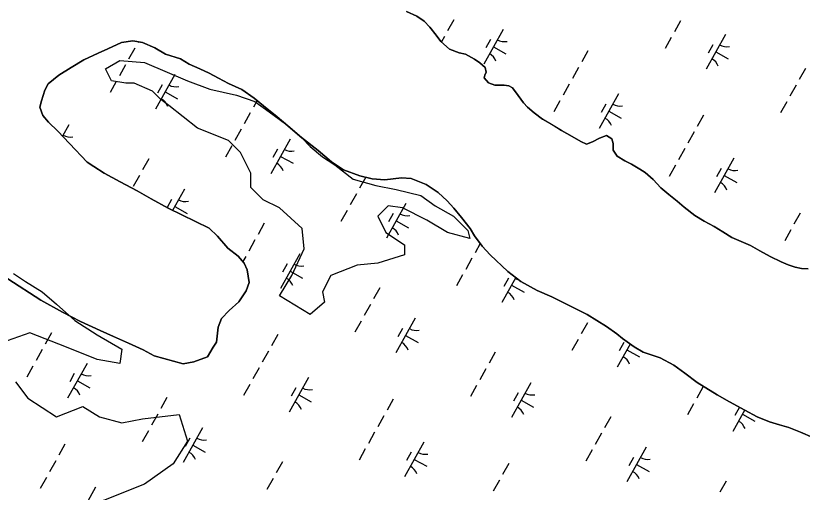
# Model space of a CAD drawing. Extents: x 3923531 to 3943530, y 207391 to 229799.
# Drawn here: x 3937836 to 3938825, y 218571 to 219171 of the extents above; entities that cross this region are included whole.
import ezdxf

# ---------------------------------------------------------------- set-up
doc = ezdxf.new("R2010")
doc.units = 0
for name, color, linetype in [('V-SITE-VEGE', 7, 'Continuous'), ('V-TOPO-SHOR', 7, 'Continuous'), ('V-WETL-SWMP', 7, 'Continuous')]:
    doc.layers.add(name, color=color, linetype=linetype)

msp = doc.modelspace()

# ---------------------------------------------------------------- linework, layer by layer
at = {"layer": 'V-SITE-VEGE'}
msp.add_lwpolyline([(3938064.65, 219029.26), (3938028.6, 219057.6), (3938018.3, 219065.33), (3938008, 219075.64), (3937984.83, 219085.94), (3937974.53, 219085.94), (3937956.5, 219088.52), (3937948.78, 219103.98), (3937966.81, 219114.28), (3937997.7, 219111.71), (3938051.77, 219088.52), (3938080.1, 219078.21), (3938113.57, 219070.49), (3938136.75, 219062.76), (3938154.77, 219049.87), (3938175.37, 219034.42), (3938195.97, 219016.38), (3938206.27, 219006.08), (3938221.71, 218993.2), (3938237.16, 218982.89), (3938260.34, 218964.86), (3938288.66, 218957.13), (3938314.41, 218951.98), (3938345.31, 218944.25), (3938363.33, 218931.36), (3938386.5, 218918.48), (3938404.53, 218900.45), (3938407.11, 218890.14), (3938378.78, 218897.87), (3938353.03, 218913.33), (3938322.14, 218928.79), (3938304.11, 218931.36), (3938291.24, 218918.48), (3938301.54, 218897.87), (3938324.71, 218882.41), (3938324.71, 218869.53), (3938291.24, 218859.23), (3938265.48, 218856.65), (3938232.01, 218843.77), (3938221.71, 218823.16), (3938224.29, 218810.28), (3938206.27, 218794.82), (3938167.64, 218818.01), (3938183.09, 218843.77), (3938198.54, 218877.26), (3938195.97, 218903.02), (3938167.64, 218928.79), (3938147.04, 218939.09), (3938131.6, 218954.55), (3938131.6, 218972.58), (3938118.72, 218998.35), (3938103.27, 219013.8)], close=True, dxfattribs=at)
for points in [[(3937832.91, 218846.35), (3937848.36, 218836.04), (3937868.96, 218823.16), (3937886.98, 218807.7), (3937910.16, 218787.09), (3937938.48, 218769.06), (3937969.38, 218751.02), (3937966.81, 218732.99), (3937938.48, 218738.14), (3937899.86, 218753.6), (3937853.51, 218771.64), (3937825.19, 218761.33)], [(3937835.49, 218709.8), (3937850.94, 218689.19), (3937886.98, 218666.01), (3937920.46, 218678.89), (3937941.06, 218666.01), (3937969.38, 218658.28), (3937995.13, 218663.43), (3938041.47, 218668.58), (3938051.77, 218635.09), (3938033.75, 218606.75), (3937997.7, 218580.99), (3937946.21, 218560.38), (3937915.31, 218537.19), (3937876.68, 218511.43), (3937827.76, 218493.39)]]:
    msp.add_lwpolyline(points, dxfattribs=at)
at = {"layer": 'V-TOPO-SHOR'}
for points in [[(3938832.58, 218851.94), (3938824.21, 218852.62), (3938816.06, 218854.3), (3938807.51, 218856.98), (3938798.58, 218861.06), (3938784.9, 218867.78), (3938771.81, 218874.9), (3938760.12, 218881.59), (3938748.41, 218886.5), (3938736.5, 218891.61), (3938725.21, 218898.5), (3938714.12, 218905.4), (3938701.82, 218912.1), (3938690.14, 218919.2), (3938676.69, 218929.51), (3938667.6, 218937.18), (3938657.31, 218945.46), (3938647.24, 218954.13), (3938637.38, 218964.4), (3938627.3, 218973.48), (3938620.96, 218977.53), (3938610.46, 218983.62), (3938602.13, 218987.89), (3938592.23, 218993.77), (3938587.12, 219001.6), (3938587.21, 219009.98), (3938585.48, 219015.57), (3938578.74, 219020.03), (3938569.94, 219016.73), (3938561.31, 219011.84), (3938553.51, 219008.93), (3938546.56, 219012.19), (3938535.67, 219018.48), (3938522.39, 219026), (3938511.69, 219032.68), (3938498.22, 219040.4), (3938487.93, 219048.28), (3938479.44, 219055.75), (3938474.31, 219061.18), (3938467.62, 219070.22), (3938460.55, 219080.06), (3938455.99, 219082.3), (3938450.22, 219083.36), (3938438.45, 219083.28), (3938430.51, 219085.96), (3938425.19, 219092.39), (3938426.02, 219095.77), (3938427.66, 219099.54), (3938426.12, 219105.54), (3938419.6, 219111.19), (3938412.88, 219116.04), (3938401.58, 219122.34), (3938393.42, 219124.02), (3938381.31, 219128.41), (3938370.4, 219138.25), (3938364.82, 219146.17), (3938356.71, 219156.26), (3938349.38, 219163.91), (3938340.19, 219169.9), (3938327.14, 219176.14)], [(3938838.56, 218639.96), (3938822.88, 218646.5), (3938807.99, 218652.44), (3938796.46, 218655.95), (3938783.74, 218659.67), (3938768.45, 218665.8), (3938752.99, 218674.34), (3938733.37, 218684.91), (3938718.11, 218693.64), (3938692.75, 218709.05), (3938677.52, 218720.97), (3938663.47, 218730.68), (3938646.42, 218740.03), (3938624.77, 218747.03), (3938613.47, 218753.73), (3938598.83, 218764.25), (3938591.71, 218770.1), (3938578.85, 218779.4), (3938554.49, 218794.61), (3938531.09, 218806.41), (3938510.06, 218816.8), (3938491.81, 218824.76), (3938470.99, 218836.34), (3938454.98, 218848.86), (3938432.67, 218869.83), (3938422.61, 218880.7), (3938412.98, 218893.75), (3938407.29, 218902.98), (3938396.67, 218916.65), (3938387.03, 218928.51), (3938378.55, 218937.77), (3938367.09, 218948.05), (3938352.05, 218958.38), (3938333.39, 218965.74), (3938321.04, 218966.67), (3938299.88, 218963.9), (3938284.34, 218965.46), (3938268.64, 218969.21), (3938247.98, 218976.6), (3938233.13, 218986.92), (3938216.13, 219001.05), (3938195.37, 219017.21), (3938180.55, 219030.12), (3938162.37, 219045.46), (3938147.54, 219057.18), (3938135.68, 219066.87), (3938120.04, 219077.8), (3938103.58, 219085.34), (3938091.08, 219091.85), (3938079.19, 219098.15), (3938067.49, 219103.86), (3938053.99, 219109.78), (3938043.29, 219116.27), (3938024.42, 219122.44), (3938010.95, 219130.16), (3937995.47, 219137.1), (3937983.13, 219139.22), (3937968.75, 219136.77), (3937951.52, 219128.78), (3937939.51, 219123.52), (3937921.48, 219114.94), (3937905.63, 219105.53), (3937890.18, 219095.73), (3937876.51, 219085.1), (3937872.44, 219076.97), (3937868.12, 219063.46), (3937866.04, 219055.71), (3937870.12, 219044.9), (3937877.21, 219036.85), (3937889.05, 219025.17), (3937903.64, 219009.67), (3937925.93, 218986.51), (3937934.05, 218981.04), (3937946.91, 218972.54), (3937967.14, 218961.76), (3937988.55, 218950.18), (3938006.19, 218940.23), (3938027.79, 218928.24), (3938078.96, 218903.19), (3938089.83, 218893.31), (3938102.63, 218878.03), (3938115.68, 218867.93), (3938123.36, 218859.07), (3938126.87, 218850.86), (3938129.29, 218835.09), (3938125.6, 218824.56), (3938116.68, 218810.7), (3938104.41, 218799.86), (3938094.53, 218789.4), (3938090.43, 218778.68), (3938088.25, 218759.76), (3938084.39, 218753.42), (3938076.89, 218741.54), (3938059.88, 218734.94), (3938046.5, 218732.68), (3938009.92, 218742.43)], [(3938009.92, 218742.43), (3937996.25, 218750.35), (3937977.59, 218758.52), (3937958.94, 218767.08), (3937942.08, 218774.43), (3937917.27, 218785.65), (3937894.87, 218797.65), (3937867.31, 218812.48), (3937825.93, 218839.63)]]:
    msp.add_lwpolyline(points, dxfattribs=at)
at = {"layer": 'V-WETL-SWMP'}
for p, q in [((3938327.14, 219176.14), (3938340.19, 219169.9)), ((3938340.19, 219169.9), (3938349.38, 219163.91)), ((3938349.38, 219163.91), (3938356.71, 219156.26)), ((3938386.82, 219165.63), (3938379.02, 219151.66)), ((3938672.02, 219164.37), (3938664.21, 219150.41)), ((3938356.71, 219156.26), (3938364.82, 219146.16)), ((3938448.78, 219153.44), (3938424.39, 219109.79)), ((3938364.82, 219146.16), (3938370.4, 219138.25)), ((3938375.12, 219144.67), (3938371.15, 219137.58)), ((3938660.31, 219143.42), (3938652.51, 219129.45)), ((3938728.4, 219146.96), (3938704.01, 219103.31)), ((3937951.52, 219128.78), (3937968.75, 219136.77)), ((3937968.75, 219136.77), (3937983.13, 219139.22)), ((3937983.13, 219139.22), (3937995.47, 219137.1)), ((3937990.31, 219137.98), (3937989.61, 219136.73)), ((3937995.47, 219137.1), (3938010.95, 219130.16)), ((3938370.4, 219138.25), (3938381.31, 219128.41)), ((3938432.78, 219140.61), (3938426.93, 219130.14)), ((3938712.4, 219134.14), (3938706.54, 219123.66)), ((3937921.48, 219114.94), (3937939.51, 219123.52)), ((3937939.51, 219123.52), (3937951.52, 219128.78)), ((3937985.71, 219129.74), (3937977.9, 219115.77)), ((3938010.95, 219130.16), (3938024.42, 219122.44)), ((3938381.31, 219128.41), (3938393.42, 219124.02)), ((3938393.42, 219124.02), (3938401.58, 219122.34)), ((3938436.59, 219131.61), (3938452.3, 219122.83)), ((3938555.44, 219126.41), (3938547.64, 219112.44)), ((3938716.21, 219125.14), (3938731.92, 219116.36)), ((3937905.63, 219105.53), (3937921.48, 219114.94)), ((3938024.42, 219122.44), (3938043.29, 219116.27)), ((3938043.29, 219116.27), (3938053.99, 219109.78)), ((3938401.58, 219122.34), (3938412.88, 219116.04)), ((3938412.88, 219116.04), (3938419.6, 219111.19)), ((3937890.18, 219095.73), (3937905.63, 219105.53)), ((3937974, 219108.79), (3937966.2, 219094.82)), ((3938053.99, 219109.78), (3938067.49, 219103.86)), ((3938067.49, 219103.86), (3938079.19, 219098.15)), ((3938419.6, 219111.19), (3938426.12, 219105.54)), ((3938426.12, 219105.54), (3938427.66, 219099.54)), ((3938543.74, 219105.45), (3938535.94, 219091.49)), ((3938828.93, 219104.2), (3938821.13, 219090.23)), ((3937876.52, 219085.1), (3937890.18, 219095.73)), ((3938035.96, 219096.6), (3938011.57, 219052.95)), ((3938079.19, 219098.15), (3938091.09, 219091.85)), ((3938426.02, 219095.77), (3938425.19, 219092.39)), ((3938427.66, 219099.54), (3938426.02, 219095.77)), ((3937872.44, 219076.97), (3937876.52, 219085.1)), ((3937962.3, 219087.84), (3937954.49, 219073.87)), ((3938019.96, 219083.78), (3938014.11, 219073.3)), ((3938091.09, 219091.85), (3938103.58, 219085.34)), ((3938103.58, 219085.34), (3938120.04, 219077.8)), ((3938425.19, 219092.39), (3938430.51, 219085.96)), ((3938430.51, 219085.96), (3938438.45, 219083.28)), ((3938532.03, 219084.5), (3938524.23, 219070.53)), ((3937868.12, 219063.46), (3937872.44, 219076.97)), ((3938023.77, 219074.78), (3938039.48, 219066)), ((3938120.04, 219077.8), (3938135.68, 219066.87)), ((3938438.45, 219083.28), (3938450.22, 219083.36)), ((3938450.22, 219083.36), (3938455.99, 219082.3)), ((3938455.99, 219082.3), (3938460.55, 219080.06)), ((3938460.55, 219080.06), (3938467.62, 219070.22)), ((3938817.23, 219083.25), (3938809.43, 219069.28)), ((3938139.41, 219063.82), (3938134.82, 219055.6)), ((3938135.68, 219066.87), (3938147.54, 219057.18)), ((3938467.62, 219070.22), (3938474.31, 219061.18)), ((3938593.99, 219072.31), (3938569.61, 219028.66)), ((3937866.04, 219055.71), (3937868.12, 219063.46)), ((3937870.12, 219044.9), (3937866.04, 219055.71)), ((3938147.54, 219057.18), (3938162.37, 219045.46)), ((3938474.31, 219061.18), (3938479.44, 219055.75)), ((3938479.44, 219055.75), (3938487.93, 219048.28)), ((3938520.33, 219063.55), (3938512.53, 219049.58)), ((3938577.99, 219059.49), (3938572.14, 219049.01)), ((3938805.52, 219062.3), (3938797.72, 219048.33)), ((3937877.21, 219036.85), (3937870.12, 219044.9)), ((3938130.92, 219048.62), (3938123.12, 219034.65)), ((3938162.37, 219045.46), (3938180.55, 219030.12)), ((3938487.93, 219048.28), (3938498.21, 219040.4)), ((3938581.8, 219050.49), (3938597.51, 219041.71)), ((3938700.66, 219045.28), (3938692.85, 219031.31)), ((3937889.05, 219025.17), (3937877.21, 219036.85)), ((3938498.21, 219040.4), (3938511.69, 219032.69)), ((3937903.64, 219009.67), (3937889.05, 219025.17)), ((3937902.76, 219033.29), (3937894.81, 219019.05)), ((3938119.21, 219027.67), (3938111.41, 219013.7)), ((3938180.55, 219030.12), (3938195.37, 219017.21)), ((3938511.69, 219032.69), (3938522.39, 219026)), ((3938522.39, 219026), (3938535.67, 219018.48)), ((3938688.95, 219024.33), (3938681.15, 219010.36)), ((3938181.17, 219015.48), (3938156.79, 218971.83)), ((3938195.37, 219017.21), (3938216.14, 219001.05)), ((3938535.67, 219018.48), (3938546.56, 219012.19)), ((3938561.31, 219011.84), (3938569.94, 219016.73)), ((3938569.94, 219016.73), (3938578.74, 219020.03)), ((3938578.74, 219020.03), (3938585.48, 219015.58)), ((3938585.48, 219015.58), (3938587.21, 219009.98)), ((3937925.93, 218986.51), (3937903.64, 219009.67)), ((3938107.51, 219006.71), (3938099.71, 218992.75)), ((3938546.56, 219012.19), (3938553.51, 219008.93)), ((3938553.51, 219008.93), (3938561.31, 219011.84)), ((3938587.21, 219009.98), (3938587.12, 219001.6)), ((3938165.17, 219002.65), (3938159.32, 218992.18)), ((3938216.14, 219001.05), (3938233.13, 218986.92)), ((3938587.12, 219001.6), (3938592.23, 218993.77)), ((3938677.25, 219003.38), (3938669.44, 218989.41)), ((3937934.05, 218981.04), (3937925.93, 218986.51)), ((3938003.29, 218990.53), (3937995.49, 218976.56)), ((3938168.98, 218993.65), (3938184.7, 218984.87)), ((3938233.13, 218986.92), (3938247.98, 218976.6)), ((3938592.23, 218993.77), (3938602.13, 218987.89)), ((3938602.13, 218987.89), (3938610.46, 218983.62)), ((3938739.21, 218991.19), (3938714.82, 218947.54)), ((3937946.92, 218972.54), (3937934.05, 218981.04)), ((3938247.98, 218976.6), (3938268.63, 218969.21)), ((3938610.46, 218983.62), (3938620.96, 218977.53)), ((3938620.96, 218977.53), (3938627.3, 218973.48)), ((3938665.54, 218982.43), (3938657.74, 218968.46)), ((3938723.21, 218978.36), (3938717.35, 218967.89)), ((3937967.14, 218961.76), (3937946.92, 218972.54)), ((3937991.59, 218969.58), (3937983.79, 218955.61)), ((3938276.09, 218967.43), (3938268.33, 218953.53)), ((3938268.63, 218969.21), (3938284.34, 218965.46)), ((3938284.34, 218965.46), (3938299.88, 218963.9)), ((3938299.88, 218963.9), (3938321.04, 218966.67)), ((3938321.04, 218966.67), (3938333.39, 218965.74)), ((3938333.39, 218965.74), (3938352.05, 218958.38)), ((3938627.3, 218973.48), (3938637.38, 218964.4)), ((3938727.01, 218969.36), (3938742.73, 218960.59)), ((3937988.55, 218950.18), (3937967.14, 218961.76)), ((3938352.05, 218958.38), (3938367.09, 218948.05)), ((3938637.38, 218964.4), (3938647.24, 218954.13)), ((3938006.19, 218940.23), (3937988.55, 218950.18)), ((3938047.97, 218952.16), (3938033.14, 218925.62)), ((3938264.43, 218946.54), (3938256.62, 218932.57)), ((3938367.09, 218948.05), (3938378.55, 218937.77)), ((3938647.24, 218954.13), (3938657.31, 218945.46)), ((3938657.31, 218945.46), (3938667.6, 218937.18)), ((3938027.79, 218928.24), (3938006.19, 218940.23)), ((3938031.97, 218939.34), (3938026.25, 218929.1)), ((3938378.55, 218937.77), (3938387.02, 218928.51)), ((3938667.6, 218937.18), (3938676.69, 218929.51)), ((3938078.96, 218903.19), (3938027.79, 218928.24)), ((3938035.78, 218930.34), (3938051.49, 218921.56)), ((3938252.72, 218925.59), (3938244.92, 218911.62)), ((3938326.39, 218934.35), (3938302, 218890.7)), ((3938387.02, 218928.51), (3938396.67, 218916.65)), ((3938676.69, 218929.51), (3938690.14, 218919.2)), ((3938310.39, 218921.53), (3938304.53, 218911.05)), ((3938396.67, 218916.65), (3938407.29, 218902.98)), ((3938690.14, 218919.2), (3938701.82, 218912.1)), ((3938822.46, 218922.25), (3938814.66, 218908.28)), ((3938148.51, 218909.41), (3938140.71, 218895.44)), ((3938314.19, 218912.53), (3938329.91, 218903.75)), ((3938701.82, 218912.1), (3938714.12, 218905.4)), ((3938089.83, 218893.31), (3938078.96, 218903.19)), ((3938407.29, 218902.98), (3938412.98, 218893.75)), ((3938714.12, 218905.4), (3938725.21, 218898.5)), ((3938725.21, 218898.5), (3938736.5, 218891.61)), ((3938810.76, 218901.3), (3938802.95, 218887.33)), ((3938102.63, 218878.03), (3938089.83, 218893.31)), ((3938136.8, 218888.45), (3938129, 218874.49)), ((3938412.98, 218893.75), (3938422.61, 218880.7)), ((3938736.5, 218891.61), (3938748.41, 218886.5)), ((3938748.41, 218886.5), (3938760.12, 218881.59)), ((3938115.68, 218867.93), (3938102.63, 218878.03)), ((3938420.09, 218884.12), (3938413.54, 218872.4)), ((3938422.61, 218880.7), (3938432.67, 218869.83)), ((3938760.12, 218881.59), (3938771.81, 218874.9)), ((3938123.36, 218859.07), (3938115.68, 218867.93)), ((3938125.1, 218867.5), (3938121.55, 218861.16)), ((3938193.19, 218871.04), (3938168.8, 218827.39)), ((3938432.67, 218869.83), (3938454.98, 218848.86)), ((3938771.81, 218874.9), (3938784.9, 218867.78)), ((3938784.9, 218867.78), (3938798.58, 218861.06)), ((3938126.87, 218850.86), (3938123.36, 218859.07)), ((3938177.18, 218858.22), (3938171.33, 218847.74)), ((3938409.64, 218865.42), (3938401.84, 218851.45)), ((3938798.58, 218861.06), (3938807.51, 218856.98)), ((3938807.51, 218856.98), (3938816.05, 218854.3)), ((3938129.29, 218835.09), (3938126.87, 218850.86)), ((3938180.99, 218849.21), (3938196.71, 218840.44)), ((3938454.98, 218848.86), (3938470.99, 218836.34)), ((3938816.05, 218854.3), (3938824.21, 218852.62)), ((3938824.21, 218852.62), (3938832.58, 218851.94)), ((3937825.93, 218839.63), (3937867.31, 218812.49)), ((3938397.94, 218844.46), (3938390.13, 218830.5)), ((3938464.85, 218841.14), (3938447.22, 218809.58)), ((3938455.6, 218840.4), (3938449.75, 218829.93)), ((3938470.99, 218836.34), (3938491.81, 218824.76)), ((3938125.6, 218824.56), (3938129.29, 218835.09)), ((3938293.72, 218828.28), (3938285.92, 218814.31)), ((3938459.41, 218831.4), (3938475.12, 218822.63)), ((3938116.68, 218810.7), (3938125.6, 218824.56)), ((3938491.81, 218824.76), (3938510.06, 218816.8)), ((3938510.06, 218816.8), (3938531.09, 218806.41)), ((3937867.31, 218812.49), (3937894.87, 218797.65)), ((3938104.41, 218799.86), (3938116.68, 218810.7)), ((3938282.02, 218807.33), (3938274.21, 218793.36)), ((3937894.87, 218797.65), (3937917.27, 218785.65)), ((3938094.53, 218789.4), (3938104.41, 218799.86)), ((3938531.09, 218806.41), (3938554.49, 218794.61)), ((3938090.44, 218778.68), (3938094.53, 218789.4)), ((3938338.4, 218789.92), (3938314.02, 218746.27)), ((3938554.49, 218794.61), (3938578.85, 218779.4)), ((3938559.03, 218791.77), (3938558.76, 218791.28)), ((3937917.27, 218785.65), (3937942.07, 218774.43)), ((3938088.25, 218759.76), (3938090.44, 218778.68)), ((3938270.31, 218786.38), (3938262.51, 218772.41)), ((3938322.4, 218777.09), (3938316.55, 218766.62)), ((3938554.86, 218784.29), (3938547.05, 218770.32)), ((3938578.85, 218779.4), (3938591.71, 218770.1)), ((3937880.9, 218771.45), (3937873.1, 218757.48)), ((3937942.07, 218774.43), (3937958.94, 218767.08)), ((3937958.94, 218767.08), (3937977.59, 218758.52)), ((3938165.45, 218769.36), (3938157.64, 218755.39)), ((3938326.21, 218768.09), (3938341.92, 218759.31)), ((3938591.71, 218770.1), (3938598.83, 218764.24)), ((3937977.59, 218758.52), (3937996.25, 218750.35)), ((3938084.39, 218753.42), (3938088.25, 218759.76)), ((3938543.15, 218763.34), (3938535.35, 218749.37)), ((3938608.53, 218757.28), (3938592.43, 218728.45)), ((3938600.81, 218759.28), (3938594.96, 218748.8)), ((3938598.83, 218764.24), (3938613.47, 218753.73)), ((3937869.2, 218750.49), (3937861.39, 218736.53)), ((3937996.25, 218750.35), (3938009.92, 218742.43)), ((3938076.89, 218741.54), (3938084.39, 218753.42)), ((3938153.74, 218748.41), (3938145.94, 218734.44)), ((3938604.62, 218750.28), (3938620.34, 218741.5)), ((3938613.47, 218753.73), (3938624.77, 218747.03)), ((3938009.92, 218742.43), (3938046.5, 218732.68)), ((3938059.88, 218734.94), (3938076.89, 218741.54)), ((3938438.94, 218747.16), (3938431.13, 218733.19)), ((3938624.77, 218747.03), (3938646.42, 218740.03)), ((3938646.42, 218740.03), (3938663.47, 218730.68)), ((3937857.49, 218729.54), (3937849.69, 218715.57)), ((3937925.58, 218733.08), (3937901.2, 218689.43)), ((3938046.5, 218732.68), (3938059.88, 218734.94)), ((3938142.04, 218727.46), (3938134.23, 218713.49)), ((3938663.47, 218730.68), (3938677.52, 218720.97)), ((3937909.58, 218720.26), (3937903.73, 218709.78)), ((3938427.23, 218726.21), (3938419.43, 218712.24)), ((3938677.52, 218720.97), (3938692.75, 218709.05)), ((3937913.39, 218711.25), (3937929.1, 218702.48)), ((3938203.99, 218715.27), (3938179.61, 218671.62)), ((3938483.61, 218708.79), (3938459.23, 218665.14)), ((3938692.75, 218709.05), (3938718.11, 218693.64)), ((3938130.33, 218706.5), (3938122.53, 218692.54)), ((3938187.99, 218702.44), (3938182.14, 218691.97)), ((3938415.53, 218705.25), (3938407.72, 218691.29)), ((3938700.07, 218703.17), (3938692.27, 218689.2)), ((3938026.12, 218690.32), (3938018.31, 218676.35)), ((3938191.8, 218693.44), (3938207.52, 218684.66)), ((3938310.66, 218688.24), (3938302.86, 218674.27)), ((3938467.61, 218695.97), (3938461.76, 218685.49)), ((3938718.11, 218693.64), (3938733.37, 218684.91)), ((3938471.42, 218686.97), (3938487.14, 218678.19)), ((3938688.36, 218682.22), (3938680.56, 218668.25)), ((3938733.37, 218684.91), (3938752.99, 218674.34)), ((3938746, 218678.1), (3938740.17, 218667.68)), ((3938014.41, 218669.37), (3938006.61, 218655.4)), ((3938752.79, 218674.45), (3938737.64, 218647.33)), ((3938749.84, 218669.16), (3938765.55, 218660.38)), ((3938752.99, 218674.34), (3938768.45, 218665.8)), ((3938298.95, 218667.28), (3938291.15, 218653.32)), ((3938584.15, 218666.03), (3938576.35, 218652.07)), ((3938768.45, 218665.8), (3938783.74, 218659.67)), ((3938783.74, 218659.67), (3938796.46, 218655.95)), ((3938002.71, 218648.42), (3937994.9, 218634.45)), ((3938070.79, 218651.96), (3938046.41, 218608.31)), ((3938796.46, 218655.95), (3938807.99, 218652.44)), ((3938807.99, 218652.44), (3938822.88, 218646.5)), ((3938054.79, 218639.13), (3938048.94, 218628.66)), ((3938287.25, 218646.33), (3938279.45, 218632.36)), ((3938572.44, 218645.08), (3938564.64, 218631.11)), ((3938822.88, 218646.5), (3938838.56, 218639.96)), ((3937897.84, 218631.4), (3937890.04, 218617.43)), ((3938058.6, 218630.13), (3938074.32, 218621.35)), ((3938349.21, 218634.14), (3938324.82, 218590.49)), ((3938275.54, 218625.38), (3938267.74, 218611.41)), ((3938333.21, 218621.32), (3938327.35, 218610.84)), ((3938560.74, 218624.13), (3938552.94, 218610.16)), ((3938628.83, 218627.67), (3938604.44, 218584.02)), ((3937886.13, 218610.45), (3937878.33, 218596.48)), ((3938171.33, 218609.2), (3938163.53, 218595.23)), ((3938337.02, 218612.32), (3938352.73, 218603.54)), ((3938612.83, 218614.84), (3938606.97, 218604.37)), ((3938455.87, 218607.11), (3938448.07, 218593.14)), ((3938616.64, 218605.84), (3938632.35, 218597.06)), ((3937874.43, 218589.5), (3937866.63, 218575.53)), ((3938159.62, 218588.25), (3938151.82, 218574.28)), ((3938444.17, 218586.16), (3938436.36, 218572.19)), ((3938729.36, 218584.91), (3938721.56, 218570.94)), ((3937936.39, 218577.31), (3937912, 218533.66))]:
    msp.add_line(p, q, dxfattribs=at)
for centre, start, end in [((3938450.27, 219155.61), 240.03808, 281.58174), ((3938729.88, 219149.13), 240.03808, 281.58174), ((3938423.32, 219107.38), 20.03808, 61.58174), ((3938702.94, 219100.91), 20.03808, 61.58174), ((3938037.45, 219098.77), 240.03808, 281.58174), ((3938010.5, 219050.55), 20.03808, 61.58174), ((3938595.48, 219074.49), 240.03808, 281.58174), ((3938568.54, 219026.26), 20.03808, 61.58174), ((3937904.25, 219035.46), 240.03808, 281.58174), ((3938182.66, 219017.65), 240.03808, 281.58174), ((3938155.72, 218969.42), 20.03808, 61.58174), ((3938740.69, 218993.36), 240.03808, 281.58174), ((3938713.75, 218945.13), 20.03808, 61.58174), ((3938049.46, 218954.34), 240.03808, 281.58174), ((3938327.87, 218936.53), 240.03808, 281.58174), ((3938300.93, 218888.3), 20.03808, 61.58174), ((3938194.67, 218873.21), 240.03808, 281.58174), ((3938167.73, 218824.99), 20.03808, 61.58174), ((3938473.09, 218855.4), 240.03808, 254.26179), ((3938446.14, 218807.17), 20.03808, 61.58174), ((3938339.89, 218792.09), 240.03808, 281.58174), ((3938312.94, 218743.86), 20.03808, 61.58174), ((3938591.36, 218726.05), 20.03808, 61.58174), ((3937927.07, 218735.25), 240.03808, 281.58174), ((3937900.12, 218687.03), 20.03808, 61.58174), ((3938205.48, 218717.44), 240.03808, 281.58174), ((3938485.1, 218710.96), 240.03808, 281.58174), ((3938178.54, 218669.21), 20.03808, 61.58174), ((3938458.16, 218662.74), 20.03808, 61.58174), ((3938736.57, 218644.93), 20.03808, 61.58174), ((3938072.28, 218654.13), 240.03808, 281.58174), ((3938045.34, 218605.9), 20.03808, 61.58174), ((3938350.69, 218636.32), 240.03808, 281.58174), ((3938630.31, 218629.84), 240.03808, 281.58174), ((3938323.75, 218588.09), 20.03808, 61.58174), ((3938603.37, 218581.61), 20.03808, 61.58174)]:
    msp.add_arc(centre, 17.62, start, end, dxfattribs=at)

doc.saveas('drawing.dxf')
